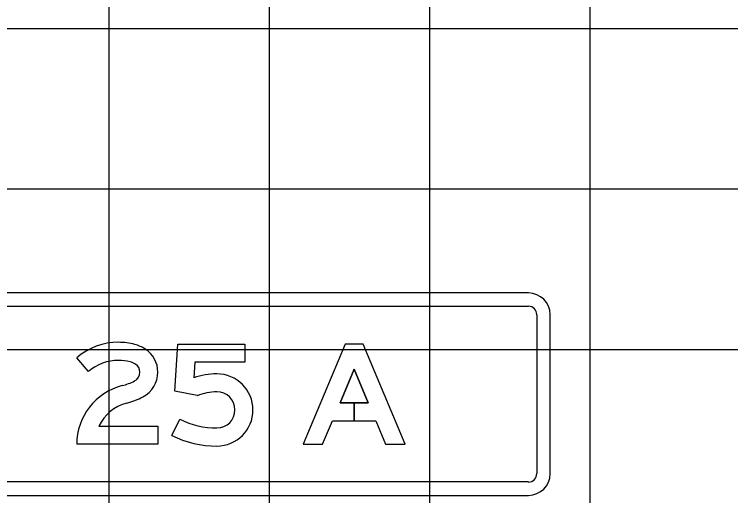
# Model space of a CAD drawing. Extents: x 1797809 to 2198143, y 249608 to 1237864.
# Drawn here: x 2197055.52 to 2197064.46, y 1237268.22 to 1237274.22 of the extents above; entities that cross this region are included whole.
import ezdxf

# ---------------------------------------------------------------- set-up
doc = ezdxf.new("R2010")
doc.units = 0
for name, color, linetype in [('GSBWFILL', 7, 'Continuous'), ('GSCOLORFILL', 7, 'Continuous'), ('GSOUTLINE', 7, 'Continuous'), ('GSSHT', 7, 'Continuous')]:
    doc.layers.add(name, color=color, linetype=linetype)

msp = doc.modelspace()

# ---------------------------------------------------------------- linework, layer by layer
at = {"layer": 'GSBWFILL'}
msp.add_line((2197057.488, 1237268.974), (2197057.5876, 1237269.1754), dxfattribs=at)
for points in [[(2197057.803, 1237269.4701), (2197057.5254, 1237269.5263), (2197057.5629, 1237270.1132), (2197058.3996, 1237270.1132), (2197058.3996, 1237269.8884), (2197057.7738, 1237269.8884), (2197057.7614, 1237269.6941)], [(2197056.4471, 1237269.7722), (2197056.3017, 1237269.9436)], [(2197056.5766, 1237269.0892), (2197057.3131, 1237269.0892), (2197057.3131, 1237268.8644), (2197056.3017, 1237268.8644)]]:
    msp.add_lwpolyline(points, dxfattribs=at)
msp.add_lwpolyline([(2197059.9361, 1237269.3827), (2197059.7608, 1237269.3827), (2197059.7608, 1237269.1579), (2197060.0305, 1237269.1579), (2197060.1538, 1237268.8644), (2197060.3976, 1237268.8644), (2197059.8731, 1237270.1132), (2197059.6483, 1237270.1132), (2197059.1238, 1237268.8644), (2197059.3676, 1237268.8644), (2197059.4909, 1237269.1579), (2197059.7607, 1237269.1579), (2197059.7607, 1237269.3827), (2197059.5853, 1237269.3827), (2197059.7607, 1237269.8003)], close=True, dxfattribs=at)
for centre, major_axis, ratio, start_param, end_param in [((2197056.823, 1237269.3293), (0, 0.8057), 0.999998, 0, 0.70376), ((2197056.823, 1237269.3457), (0, 0.7894), 0.999998, 6.02311, 6.283185), ((2197056.9083, 1237269.6659), (0, 0.458), 0.999998, 5.706931, 6.02311), ((2197056.9718, 1237269.7637), (0, 0.3413), 0.999998, 4.712389, 5.706931), ((2197056.823, 1237269.3293), (0, 0.5809), 0.999998, 0, 0.70376), ((2197056.823, 1237269.3457), (0, 0.5646), 0.999998, 6.02311, 6.283185), ((2197056.9083, 1237269.6659), (0, 0.2332), 0.999998, 5.706931, 6.02311), ((2197056.9718, 1237269.7637), (0, 0.1165), 0.999998, 4.712389, 5.706931), ((2197056.9642, 1237269.7637), (0, 0.1241), 0.999998, 3.626327, 4.712389), ((2197056.9642, 1237269.7637), (0, 0.3489), 0.999998, 3.626327, 4.712389), ((2197058.0499, 1237268.8426), (0, 0.8991), 0.999995, 0, 0.326688), ((2197058.0499, 1237269.2921), (0, 0.4496), 0.999995, 3.141593, 6.283185), ((2197056.6942, 1237270.2764), (0, 0.7036), 0.999998, 3.392123, 3.626327), ((2197057.0556, 1237268.8644), (0, 0.7539), 0.999998, 0.25053, 1.570796), ((2197058.0499, 1237268.8426), (0, 0.6743), 0.999995, 0, 0.374869), ((2197058.0499, 1237269.2921), (0, 0.2248), 0.999995, 3.141593, 6.283185), ((2197056.6942, 1237270.2764), (0, 0.9283), 0.999998, 3.392123, 3.626327), ((2197057.0556, 1237268.8644), (0, 0.5291), 0.999998, 0.25053, 1.132058), ((2197058.0499, 1237270.1101), (0, 1.0427), 0.999995, 2.68226, 3.141593), ((2197058.0499, 1237270.1101), (0, 1.2675), 0.999995, 2.68226, 3.141593)]:
    msp.add_ellipse(centre, major_axis=major_axis, ratio=ratio, start_param=start_param, end_param=end_param, dxfattribs=at)
at = {"layer": 'GSCOLORFILL'}
for p, q in [((2197061.9351, 1237270.7501), (2197050.971, 1237270.7501)), ((2197050.971, 1237270.5836), (2197061.9351, 1237270.5836)), ((2197062.0391, 1237270.4795), (2197062.0391, 1237268.4981)), ((2197062.2056, 1237268.4981), (2197062.2056, 1237270.4795)), ((2197057.488, 1237268.974), (2197057.5876, 1237269.1754)), ((2197061.9351, 1237268.3941), (2197050.9727, 1237268.3941)), ((2197050.9727, 1237268.2276), (2197061.9351, 1237268.2276))]:
    msp.add_line(p, q, dxfattribs=at)
for points in [[(2197057.803, 1237269.4701), (2197057.5254, 1237269.5263), (2197057.5629, 1237270.1132), (2197058.3996, 1237270.1132), (2197058.3996, 1237269.8884), (2197057.7738, 1237269.8884), (2197057.7614, 1237269.6941)], [(2197056.4471, 1237269.7722), (2197056.3017, 1237269.9436)], [(2197056.5766, 1237269.0892), (2197057.3131, 1237269.0892), (2197057.3131, 1237268.8644), (2197056.3017, 1237268.8644)]]:
    msp.add_lwpolyline(points, dxfattribs=at)
msp.add_lwpolyline([(2197059.9361, 1237269.3827), (2197059.7608, 1237269.3827), (2197059.7608, 1237269.1579), (2197060.0305, 1237269.1579), (2197060.1538, 1237268.8644), (2197060.3976, 1237268.8644), (2197059.8731, 1237270.1132), (2197059.6483, 1237270.1132), (2197059.1238, 1237268.8644), (2197059.3676, 1237268.8644), (2197059.4909, 1237269.1579), (2197059.7607, 1237269.1579), (2197059.7607, 1237269.3827), (2197059.5853, 1237269.3827), (2197059.7607, 1237269.8003)], close=True, dxfattribs=at)
for centre, radius, start, end in [((2197061.9351, 1237270.4795), 0.2706, 0, 90), ((2197061.9351, 1237270.4795), 0.1041, 0, 90), ((2197061.9351, 1237268.4981), 0.2706, 270, 0), ((2197061.9351, 1237268.4981), 0.1041, 270, 0)]:
    msp.add_arc(centre, radius, start, end, dxfattribs=at)
for centre, major_axis, ratio, start_param, end_param in [((2197056.823, 1237269.3293), (0, 0.8057), 0.999998, 0, 0.70376), ((2197056.823, 1237269.3457), (0, 0.7894), 0.999998, 6.02311, 6.283185), ((2197056.9083, 1237269.6659), (0, 0.458), 0.999998, 5.706931, 6.02311), ((2197056.9718, 1237269.7637), (0, 0.3413), 0.999998, 4.712389, 5.706931), ((2197056.823, 1237269.3293), (0, 0.5809), 0.999998, 0, 0.70376), ((2197056.823, 1237269.3457), (0, 0.5646), 0.999998, 6.02311, 6.283185), ((2197056.9083, 1237269.6659), (0, 0.2332), 0.999998, 5.706931, 6.02311), ((2197056.9718, 1237269.7637), (0, 0.1165), 0.999998, 4.712389, 5.706931), ((2197056.9642, 1237269.7637), (0, 0.1241), 0.999998, 3.626327, 4.712389), ((2197056.9642, 1237269.7637), (0, 0.3489), 0.999998, 3.626327, 4.712389), ((2197058.0499, 1237268.8426), (0, 0.8991), 0.999995, 0, 0.326688), ((2197058.0499, 1237269.2921), (0, 0.4496), 0.999995, 3.141593, 6.283185), ((2197056.6942, 1237270.2764), (0, 0.7036), 0.999998, 3.392123, 3.626327), ((2197057.0556, 1237268.8644), (0, 0.7539), 0.999998, 0.25053, 1.570796), ((2197058.0499, 1237268.8426), (0, 0.6743), 0.999995, 0, 0.374869), ((2197058.0499, 1237269.2921), (0, 0.2248), 0.999995, 3.141593, 6.283185), ((2197056.6942, 1237270.2764), (0, 0.9283), 0.999998, 3.392123, 3.626327), ((2197057.0556, 1237268.8644), (0, 0.5291), 0.999998, 0.25053, 1.132058), ((2197058.0499, 1237270.1101), (0, 1.0427), 0.999995, 2.68226, 3.141593), ((2197058.0499, 1237270.1101), (0, 1.2675), 0.999995, 2.68226, 3.141593)]:
    msp.add_ellipse(centre, major_axis=major_axis, ratio=ratio, start_param=start_param, end_param=end_param, dxfattribs=at)
at = {"layer": 'GSOUTLINE'}
msp.add_line((2197057.488, 1237268.974), (2197057.5876, 1237269.1754), dxfattribs=at)
for points in [[(2197057.803, 1237269.4701), (2197057.5254, 1237269.5263), (2197057.5629, 1237270.1132), (2197058.3996, 1237270.1132), (2197058.3996, 1237269.8884), (2197057.7738, 1237269.8884), (2197057.7614, 1237269.6941)], [(2197056.4471, 1237269.7722), (2197056.3017, 1237269.9436)], [(2197056.5766, 1237269.0892), (2197057.3131, 1237269.0892), (2197057.3131, 1237268.8644), (2197056.3017, 1237268.8644)]]:
    msp.add_lwpolyline(points, dxfattribs=at)
for points in [[(2197059.4909, 1237269.1579), (2197060.0305, 1237269.1579), (2197060.1538, 1237268.8644), (2197060.3976, 1237268.8644), (2197059.8731, 1237270.1132), (2197059.6483, 1237270.1132), (2197059.1238, 1237268.8644), (2197059.3676, 1237268.8644)], [(2197059.9361, 1237269.3827), (2197059.7607, 1237269.8003), (2197059.5853, 1237269.3827)]]:
    msp.add_lwpolyline(points, close=True, dxfattribs=at)
for centre, major_axis, ratio, start_param, end_param in [((2197056.823, 1237269.3293), (0, 0.8057), 0.999998, 0, 0.70376), ((2197056.823, 1237269.3457), (0, 0.7894), 0.999998, 6.02311, 6.283185), ((2197056.9083, 1237269.6659), (0, 0.458), 0.999998, 5.706931, 6.02311), ((2197056.9718, 1237269.7637), (0, 0.3413), 0.999998, 4.712389, 5.706931), ((2197056.823, 1237269.3293), (0, 0.5809), 0.999998, 0, 0.70376), ((2197056.823, 1237269.3457), (0, 0.5646), 0.999998, 6.02311, 6.283185), ((2197056.9083, 1237269.6659), (0, 0.2332), 0.999998, 5.706931, 6.02311), ((2197056.9718, 1237269.7637), (0, 0.1165), 0.999998, 4.712389, 5.706931), ((2197056.9642, 1237269.7637), (0, 0.1241), 0.999998, 3.626327, 4.712389), ((2197056.9642, 1237269.7637), (0, 0.3489), 0.999998, 3.626327, 4.712389), ((2197058.0499, 1237268.8426), (0, 0.8991), 0.999995, 0, 0.326688), ((2197058.0499, 1237269.2921), (0, 0.4496), 0.999995, 3.141593, 6.283185), ((2197056.6942, 1237270.2764), (0, 0.7036), 0.999998, 3.392123, 3.626327), ((2197057.0556, 1237268.8644), (0, 0.7539), 0.999998, 0.25053, 1.570796), ((2197058.0499, 1237268.8426), (0, 0.6743), 0.999995, 0, 0.374869), ((2197058.0499, 1237269.2921), (0, 0.2248), 0.999995, 3.141593, 6.283185), ((2197056.6942, 1237270.2764), (0, 0.9283), 0.999998, 3.392123, 3.626327), ((2197057.0556, 1237268.8644), (0, 0.5291), 0.999998, 0.25053, 1.132058), ((2197058.0499, 1237270.1101), (0, 1.0427), 0.999995, 2.68226, 3.141593), ((2197058.0499, 1237270.1101), (0, 1.2675), 0.999995, 2.68226, 3.141593)]:
    msp.add_ellipse(centre, major_axis=major_axis, ratio=ratio, start_param=start_param, end_param=end_param, dxfattribs=at)
at = {"layer": 'GSSHT'}
for p, q in [((2197056.7065, 1237248.0462), (2197056.7065, 1237318.0462)), ((2197058.7065, 1237248.0462), (2197058.7065, 1237318.0462)), ((2197060.7065, 1237248.0462), (2197060.7065, 1237318.0462)), ((2197062.7065, 1237248.0462), (2197062.7065, 1237318.0462)), ((2196954.7065, 1237274.0462), (2197214.7065, 1237274.0462)), ((2196954.7065, 1237272.0462), (2197214.7065, 1237272.0462)), ((2196954.7065, 1237270.0462), (2197214.7065, 1237270.0462))]:
    msp.add_line(p, q, dxfattribs=at)

doc.saveas('drawing.dxf')
